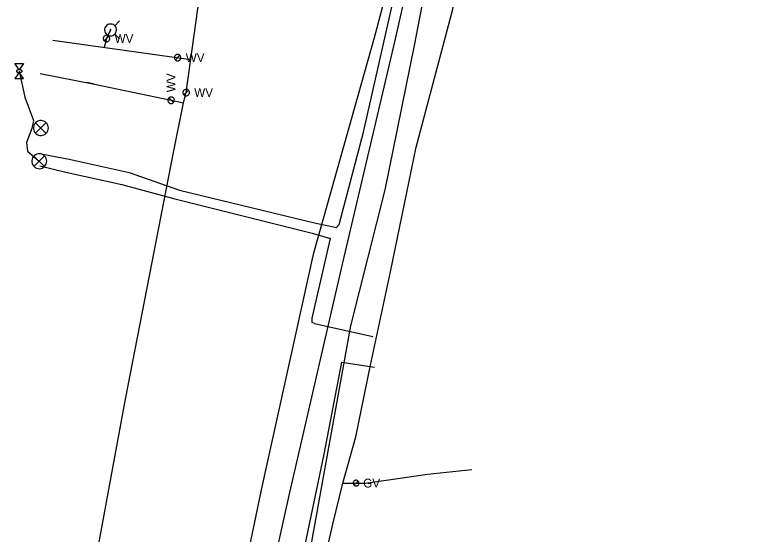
# Model space of a CAD drawing. Extents: x 596028 to 606371, y 330010 to 403088.
# Drawn here: x 602293.6 to 602623, y 355884.7 to 356113.7 of the extents above; entities that cross this region are included whole.
import ezdxf

# ---------------------------------------------------------------- set-up
doc = ezdxf.new("R2010")
doc.units = 0
for name, color, linetype in [('E_SIG', 7, 'Continuous'), ('E_UTL_E_Bold', 7, 'Continuous'), ('E_UTL_E_UG', 7, 'Continuous'), ('E_UTL_FO_UG_MCI', 7, 'Continuous'), ('E_UTL_G', 7, 'Continuous'), ('E_UTL_G_UG', 7, 'Continuous'), ('E_UTL_T_UG', 7, 'Continuous'), ('E_UTL_TV_UG', 7, 'Continuous'), ('E_UTL_W', 7, 'Continuous'), ('E_UTL_W_UG', 7, 'Continuous'), ('E_UTL_WHydrant', 7, 'Continuous')]:
    doc.layers.add(name, color=color, linetype=linetype)

msp = doc.modelspace()

# ---------------------------------------------------------------- linework, layer by layer
at = {"layer": 'E_SIG'}
for points in [[(602308.36, 356063.82), (602308.3, 356064.44), (602308.12, 356065.04), (602307.83, 356065.6), (602307.44, 356066.1), (602306.97, 356066.51), (602306.43, 356066.82), (602305.83, 356067.03), (602305.21, 356067.11), (602304.59, 356067.08), (602303.98, 356066.94), (602303.41, 356066.68), (602302.89, 356066.31), (602302.46, 356065.86), (602302.12, 356065.33), (602301.89, 356064.75), (602301.77, 356064.13), (602301.77, 356063.5), (602301.89, 356062.89), (602302.12, 356062.31), (602302.46, 356061.78), (602302.89, 356061.32), (602303.41, 356060.96), (602303.98, 356060.7), (602304.59, 356060.55), (602305.21, 356060.52), (602305.83, 356060.61), (602306.43, 356060.82), (602306.97, 356061.13), (602307.44, 356061.54), (602307.83, 356062.03), (602308.12, 356062.59), (602308.3, 356063.19), (602308.36, 356063.82)], [(602307.32, 356066.15), (602302.71, 356061.5)], [(602302.71, 356066.11), (602307.36, 356061.45)], [(602307.65, 356049.15), (602307.59, 356049.77), (602307.41, 356050.37), (602307.12, 356050.93), (602306.73, 356051.43), (602306.26, 356051.84), (602305.72, 356052.15), (602305.12, 356052.36), (602304.5, 356052.44), (602303.88, 356052.41), (602303.27, 356052.27), (602302.7, 356052.01), (602302.18, 356051.64), (602301.75, 356051.19), (602301.41, 356050.66), (602301.18, 356050.08), (602301.06, 356049.46), (602301.06, 356048.83), (602301.18, 356048.22), (602301.41, 356047.64), (602301.75, 356047.11), (602302.18, 356046.65), (602302.7, 356046.29), (602303.27, 356046.03), (602303.88, 356045.88), (602304.5, 356045.85), (602305.12, 356045.94), (602305.72, 356046.15), (602306.26, 356046.46), (602306.73, 356046.87), (602307.12, 356047.36), (602307.41, 356047.92), (602307.59, 356048.52), (602307.65, 356049.15)], [(602306.61, 356051.48), (602302, 356046.83)], [(602302, 356051.44), (602306.65, 356046.78)]]:
    msp.add_lwpolyline(points, dxfattribs=at)
at = {"layer": 'E_UTL_E_Bold'}
for points in [[(602293.61, 356092.2), (602297.42, 356092.2)], [(602295.52, 356089.53), (602293.61, 356092.2)], [(602297.42, 356092.2), (602295.52, 356089.53)], [(602295.52, 356088.26), (602293.61, 356085.6)], [(602296.79, 356088.9), (602296.76, 356089.02), (602296.69, 356089.13), (602296.58, 356089.24), (602296.43, 356089.34), (602296.25, 356089.42), (602296.04, 356089.48), (602295.81, 356089.52), (602295.58, 356089.53), (602295.33, 356089.53), (602295.1, 356089.5), (602294.88, 356089.45), (602294.68, 356089.38), (602294.52, 356089.29), (602294.39, 356089.19), (602294.3, 356089.08), (602294.25, 356088.96), (602294.25, 356088.84), (602294.3, 356088.72), (602294.39, 356088.61), (602294.52, 356088.51), (602294.68, 356088.42), (602294.88, 356088.35), (602295.1, 356088.3), (602295.33, 356088.27), (602295.58, 356088.26), (602295.81, 356088.28), (602296.04, 356088.32), (602296.25, 356088.38), (602296.43, 356088.46), (602296.58, 356088.55), (602296.69, 356088.66), (602296.76, 356088.78), (602296.79, 356088.9)], [(602297.42, 356085.6), (602295.52, 356088.26)], [(602293.61, 356085.6), (602297.42, 356085.6)]]:
    msp.add_lwpolyline(points, dxfattribs=at)
at = {"layer": 'E_UTL_E_UG'}
for points in [[(602305.9, 356052.31), (602317.54, 356050.08), (602344.03, 356044.13), (602366.32, 356036.43), (602425.91, 356021.93), (602434.16, 356020.25), (602435.61, 356019.95), (602436.7, 356021.19), (602447.44, 356061.95), (602462.69, 356128.98), (602475.74, 356191.45), (602487.57, 356243.04), (602500.92, 356300.31), (602509.41, 356324.33), (602524.88, 356322.04), (602532.94, 356324.86), (602537.02, 356327.15), (602546.65, 356347.65), (602556.8, 356348), (602568.86, 356348.77), (602603.06, 356350.54)], [(602295.52, 356088.9), (602297.99, 356077.36), (602301.85, 356067.08), (602301.12, 356063.57), (602298.68, 356057.39), (602299.11, 356053.54), (602304.35, 356049.15)], [(602304.54, 356047.11), (602316.1, 356044.25), (602340.85, 356038.88), (602364.24, 356032.51), (602424.79, 356017.43), (602432.85, 356015.04)], [(602425.86, 355977.57), (602424.87, 355978.03), (602424.86, 355979.87), (602432.85, 356015.04)], [(602425.86, 355977.57), (602451.64, 355971.81)], [(602358.89, 355587.72), (602356.93, 355588.53), (602356.22, 355591.32), (602359.69, 355624.49), (602382.58, 355715.1), (602402.01, 355797.66), (602419.22, 355868.06), (602430.04, 355919.95), (602437.91, 355960.43), (602452.3, 355958.34)]]:
    msp.add_lwpolyline(points, dxfattribs=at)
at = {"layer": 'E_UTL_FO_UG_MCI'}
msp.add_lwpolyline([(602356.8, 355578.56), (602357.25, 355581.13), (602356.43, 355590.17), (602366.64, 355639.13), (602378.7, 355689.97), (602390.02, 355731.17), (602411.29, 355829.12), (602423.89, 355877.3), (602441.85, 355976.47), (602457, 356036.57), (602470.01, 356100.19), (602478.31, 356143.72), (602487.59, 356179.43), (602505.52, 356255.16), (602516.48, 356294.21), (602523.99, 356327.56), (602529.05, 356353.18), (602532.07, 356367.78)], dxfattribs=at)
at = {"layer": 'E_UTL_G'}
for points in [[(602445.43, 355907.14), (602445.41, 355907.38), (602445.34, 355907.62), (602445.22, 355907.83), (602445.07, 355908.02), (602444.89, 355908.18), (602444.68, 355908.31), (602444.45, 355908.39), (602444.21, 355908.42), (602443.96, 355908.41), (602443.73, 355908.35), (602443.5, 355908.25), (602443.3, 355908.11), (602443.14, 355907.93), (602443, 355907.73), (602442.91, 355907.5), (602442.87, 355907.26), (602442.87, 355907.02), (602442.91, 355906.78), (602443, 355906.55), (602443.14, 355906.34), (602443.3, 355906.17), (602443.5, 355906.03), (602443.73, 355905.93), (602443.96, 355905.87), (602444.21, 355905.86), (602444.45, 355905.89), (602444.68, 355905.97), (602444.89, 355906.09), (602445.07, 355906.25), (602445.22, 355906.44), (602445.34, 355906.66), (602445.41, 355906.9), (602445.43, 355907.14)], [(602443.24, 355906.23), (602445.05, 355908.05)]]:
    msp.add_lwpolyline(points, dxfattribs=at)
at = {"layer": 'E_UTL_G_UG'}
for points in [[(602438.29, 355907.15), (602444.07, 355927.58), (602450.56, 355959.19), (602459.34, 356000.37), (602470.78, 356055.36), (602486.9, 356116.3), (602499.19, 356170.26), (602514.83, 356239.71), (602526.9, 356291.34), (602536.25, 356328.79), (602541.16, 356349.76), (602541.49, 356351.39), (602549.14, 356387.03), (602588.06, 356565.33), (602591.67, 356582.66), (602612.5, 356667.52), (602611.35, 356672.52), (602620.59, 356676.75), (602622.95, 356684.63), (602619.1, 356814.16)], [(602438.29, 355907.15), (602444.15, 355907.14), (602448.42, 355907.11), (602475.74, 355911.02), (602495.23, 355913.2)], [(602370.82, 355599.68), (602382.85, 355657.96), (602397.87, 355726.43), (602410.47, 355778.81), (602420.32, 355828.8), (602433.98, 355889.07), (602438.29, 355907.15)]]:
    msp.add_lwpolyline(points, dxfattribs=at)
at = {"layer": 'E_UTL_T_UG'}
msp.add_lwpolyline([(602345.72, 355584.54), (602345.91, 355586.37), (602348.52, 355606.11), (602370.14, 355703.38), (602392.65, 355802.25), (602414.93, 355902.98), (602438.16, 356003.67), (602461.33, 356101.8), (602484.44, 356203.98), (602512.64, 356319.09)], dxfattribs=at)
at = {"layer": 'E_UTL_TV_UG'}
msp.add_lwpolyline([(602379.66, 355779.5), (602381.26, 355802.2), (602402.4, 355904.13), (602425.59, 356008.67), (602452.27, 356103.75), (602479.35, 356205.68), (602505.32, 356305.65)], dxfattribs=at)
at = {"layer": 'E_UTL_W'}
for points in [[(602335.47, 356103.29), (602335.45, 356103.56), (602335.37, 356103.82), (602335.25, 356104.06), (602335.08, 356104.27), (602334.87, 356104.45), (602334.64, 356104.58), (602334.38, 356104.67), (602334.11, 356104.71), (602333.84, 356104.7), (602333.58, 356104.64), (602333.33, 356104.52), (602333.11, 356104.37), (602332.92, 356104.17), (602332.78, 356103.94), (602332.68, 356103.69), (602332.63, 356103.42), (602332.63, 356103.15), (602332.68, 356102.89), (602332.78, 356102.63), (602332.92, 356102.41), (602333.11, 356102.21), (602333.33, 356102.05), (602333.58, 356101.94), (602333.84, 356101.88), (602334.11, 356101.86), (602334.38, 356101.9), (602334.64, 356101.99), (602334.87, 356102.13), (602335.08, 356102.3), (602335.25, 356102.52), (602335.37, 356102.76), (602335.45, 356103.02), (602335.47, 356103.29)], [(602333.04, 356102.28), (602335.05, 356104.3)], [(602366.86, 356094.86), (602366.83, 356095.13), (602366.75, 356095.39), (602366.63, 356095.63), (602366.46, 356095.84), (602366.26, 356096.02), (602366.02, 356096.16), (602365.77, 356096.24), (602365.5, 356096.28), (602365.23, 356096.27), (602364.96, 356096.21), (602364.72, 356096.09), (602364.5, 356095.94), (602364.31, 356095.74), (602364.16, 356095.51), (602364.06, 356095.26), (602364.01, 356094.99), (602364.01, 356094.72), (602364.06, 356094.46), (602364.16, 356094.21), (602364.31, 356093.98), (602364.5, 356093.78), (602364.72, 356093.62), (602364.96, 356093.51), (602365.23, 356093.45), (602365.5, 356093.43), (602365.77, 356093.47), (602366.02, 356093.56), (602366.26, 356093.7), (602366.46, 356093.87), (602366.63, 356094.09), (602366.75, 356094.33), (602366.83, 356094.59), (602366.86, 356094.86)], [(602364.42, 356093.85), (602366.44, 356095.87)], [(602370.62, 356079.44), (602370.6, 356079.71), (602370.52, 356079.97), (602370.4, 356080.21), (602370.23, 356080.42), (602370.02, 356080.6), (602369.79, 356080.74), (602369.53, 356080.83), (602369.26, 356080.87), (602368.99, 356080.85), (602368.73, 356080.79), (602368.48, 356080.68), (602368.26, 356080.52), (602368.08, 356080.32), (602367.93, 356080.09), (602367.83, 356079.84), (602367.78, 356079.58), (602367.78, 356079.31), (602367.83, 356079.04), (602367.93, 356078.79), (602368.08, 356078.56), (602368.26, 356078.36), (602368.48, 356078.21), (602368.73, 356078.09), (602368.99, 356078.03), (602369.26, 356078.02), (602369.53, 356078.06), (602369.79, 356078.14), (602370.02, 356078.28), (602370.23, 356078.46), (602370.4, 356078.67), (602370.52, 356078.91), (602370.6, 356079.17), (602370.62, 356079.44)], [(602368.19, 356078.43), (602370.2, 356080.45)], [(602362.56, 356077.46), (602362.29, 356077.44), (602362.03, 356077.36), (602361.78, 356077.24), (602361.57, 356077.07), (602361.39, 356076.87), (602361.26, 356076.63), (602361.17, 356076.37), (602361.13, 356076.11), (602361.14, 356075.84), (602361.21, 356075.57), (602361.32, 356075.33), (602361.48, 356075.1), (602361.67, 356074.92), (602361.9, 356074.77), (602362.15, 356074.67), (602362.42, 356074.62), (602362.69, 356074.62), (602362.96, 356074.67), (602363.21, 356074.77), (602363.44, 356074.92), (602363.63, 356075.1), (602363.79, 356075.33), (602363.9, 356075.57), (602363.97, 356075.84), (602363.98, 356076.11), (602363.94, 356076.37), (602363.85, 356076.63), (602363.72, 356076.87), (602363.54, 356077.07), (602363.33, 356077.24), (602363.09, 356077.36), (602362.83, 356077.44), (602362.56, 356077.46)], [(602363.56, 356075.03), (602361.55, 356077.05)]]:
    msp.add_lwpolyline(points, dxfattribs=at)
at = {"layer": 'E_UTL_W_UG'}
for points in [[(602324.58, 355847.67), (602342.38, 355944.19), (602363.59, 356052.94), (602368.01, 356074.95), (602369.2, 356079.44), (602378.76, 356148.09), (602402.95, 356250.55), (602427.54, 356360.59), (602452.53, 356463.55)], [(602335.81, 356107.08), (602334.05, 356103.29), (602333, 356099.38)], [(602310.36, 356102.53), (602371.23, 356094.05)], [(602304.8, 356087.8), (602328.67, 356083.21), (602362.56, 356076.04), (602368.01, 356074.95)], [(602328.67, 356083.21), (602325.4, 356083.91)]]:
    msp.add_lwpolyline(points, dxfattribs=at)
at = {"layer": 'E_UTL_WHydrant'}
for points in [[(602337.64, 356108.91), (602339.78, 356111.05)], [(602335.81, 356104.46), (602336.3, 356104.5), (602336.78, 356104.64), (602337.22, 356104.87), (602337.62, 356105.18), (602337.94, 356105.56), (602338.19, 356105.99), (602338.35, 356106.46), (602338.43, 356106.95), (602338.4, 356107.45), (602338.28, 356107.94), (602338.08, 356108.39), (602337.79, 356108.8), (602337.43, 356109.14), (602337.01, 356109.41), (602336.54, 356109.59), (602336.05, 356109.69), (602335.56, 356109.69), (602335.07, 356109.59), (602334.6, 356109.41), (602334.18, 356109.14), (602333.82, 356108.8), (602333.53, 356108.39), (602333.33, 356107.94), (602333.21, 356107.45), (602333.19, 356106.95), (602333.26, 356106.46), (602333.42, 356105.99), (602333.67, 356105.56), (602334, 356105.18), (602334.39, 356104.87), (602334.83, 356104.64), (602335.31, 356104.5), (602335.81, 356104.46)], [(602335.81, 356106.88), (602335.84, 356106.88), (602335.88, 356106.89), (602335.91, 356106.91), (602335.94, 356106.93), (602335.97, 356106.96), (602335.99, 356106.99), (602336, 356107.03), (602336.01, 356107.07), (602336, 356107.11), (602336, 356107.14), (602335.98, 356107.18), (602335.96, 356107.21), (602335.93, 356107.24), (602335.9, 356107.26), (602335.86, 356107.27), (602335.82, 356107.28), (602335.79, 356107.28), (602335.75, 356107.27), (602335.71, 356107.26), (602335.68, 356107.24), (602335.65, 356107.21), (602335.63, 356107.18), (602335.62, 356107.14), (602335.61, 356107.11), (602335.61, 356107.07), (602335.61, 356107.03), (602335.62, 356106.99), (602335.64, 356106.96), (602335.67, 356106.93), (602335.7, 356106.91), (602335.73, 356106.89), (602335.77, 356106.88), (602335.81, 356106.88)], [(602337.64, 356105.24), (602339.78, 356103.1)]]:
    msp.add_lwpolyline(points, dxfattribs=at)

# ---------------------------------------------------------------- texts
at = {"layer": 'E_UTL_G'}
msp.add_text('GV', height=3.85, dxfattribs=at).set_placement((602447.35, 355905.21))
at = {"layer": 'E_UTL_W'}
for p in [(602337.61, 356101.36), (602369, 356092.93), (602372.76, 356077.52)]:
    msp.add_text('WV', height=3.85, dxfattribs=at).set_placement(p)
msp.add_text('WV', height=3.85, rotation=90, dxfattribs=at).set_placement((602364.48, 356079.6))

doc.saveas('drawing.dxf')
